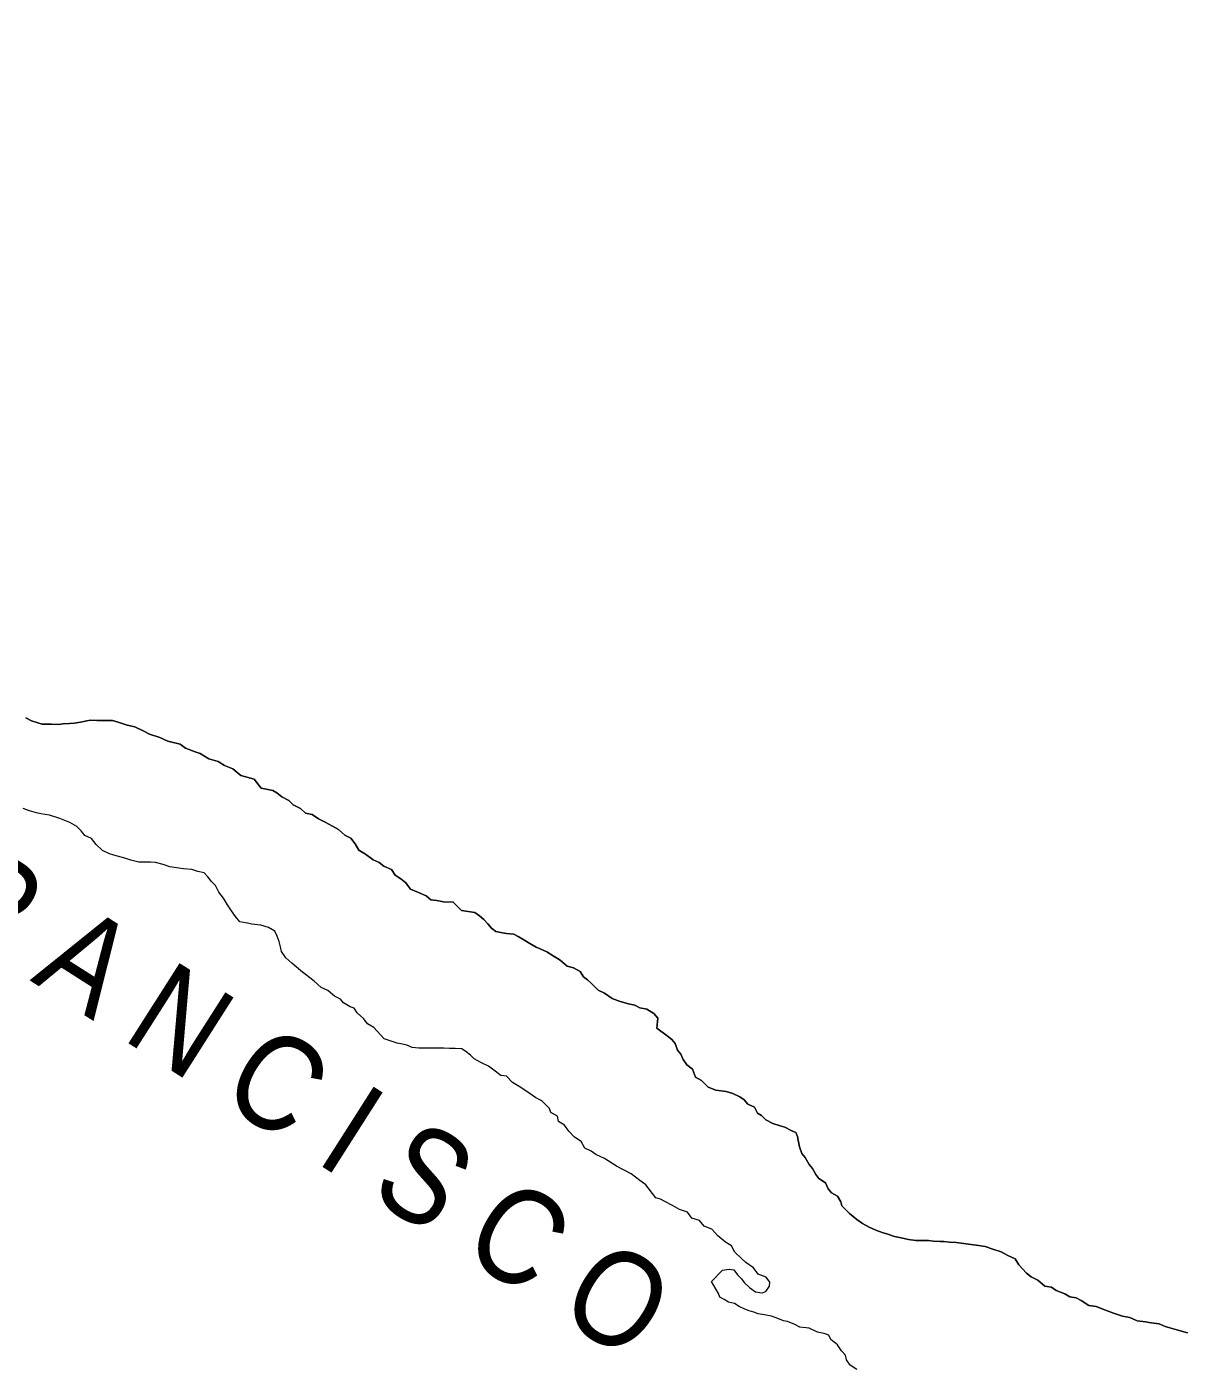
# Model space of a CAD drawing. Extents: x -1643653 to 4543381, y 1624270 to 13878484.
# Drawn here: x 651392 to 657461, y 8923156 to 8930215 of the extents above; entities that cross this region are included whole.
import ezdxf

# ---------------------------------------------------------------- set-up
doc = ezdxf.new("R2010")
doc.units = 0
doc.header["$LTSCALE"] = 200
for name, color, linetype, lineweight in [('25', 7, 'Continuous', 13), ('57', 7, 'Continuous', 13), ('60', 7, 'Continuous', 13)]:
    doc.layers.add(name, color=color, linetype=linetype, lineweight=lineweight)
doc.layers.add('42', color=7, linetype='Continuous')
doc.layers.add('49', color=7, linetype='Continuous')

msp = doc.modelspace()

# ---------------------------------------------------------------- linework, layer by layer
at = {"layer": '25'}
for points in [[(651386.9, 8926580.5), (651416.8, 8926565.3), (651449.2, 8926555.1), (651471.6, 8926547.4), (651521.7, 8926547.1), (651559.2, 8926546.8), (651581.7, 8926549.2), (651616.7, 8926551.4), (651641.8, 8926553.8), (651674.3, 8926558.6), (651706.9, 8926565.9), (651726.9, 8926568.2), (651759.4, 8926568), (651779.4, 8926567.9), (651804.5, 8926567.7), (651842, 8926567.5), (651876.9, 8926557.2), (651919.3, 8926541.9), (651959.3, 8926534.2), (652006.6, 8926511.3), (652036.5, 8926496.1), (652091.4, 8926478.2), (652133.8, 8926457.9), (652198.7, 8926442.4), (652226, 8926422.2), (652275.9, 8926401.9), (652303.3, 8926394.2), (652348.2, 8926366.3), (652398.1, 8926351), (652430.4, 8926330.8), (652475.3, 8926312.9), (652517.6, 8926277.6), (652587.5, 8926259.6), (652624.6, 8926211.8), (652684.5, 8926198.9), (652706.9, 8926186.2), (652731.8, 8926166), (652769.2, 8926145.8), (652791.5, 8926123.1), (652831.4, 8926105.3), (652856.2, 8926080.1), (652891.2, 8926072.3), (652926, 8926049.6), (652960.9, 8926031.8), (652998.2, 8926011.6), (653030.6, 8925993.8), (653062.9, 8925963.6), (653095.3, 8925948.3), (653117.6, 8925918.1), (653137.3, 8925885.5), (653172.2, 8925865.2), (653212, 8925834.9), (653244.4, 8925819.7), (653269.3, 8925802), (653309.2, 8925784.2), (653328.9, 8925754), (653358.8, 8925733.8), (653383.6, 8925713.6), (653408.4, 8925680.9), (653450.8, 8925663.1), (653490.7, 8925645.3), (653515.5, 8925625.1), (653548, 8925619.9), (653583, 8925614.6), (653633, 8925611.8), (653677.7, 8925568.9), (653747.6, 8925558.5)], [(652551.7, 8925501.3), (652511.7, 8925509.1), (652489.4, 8925536.8), (652467.1, 8925566.9), (652447.3, 8925597.1), (652425.1, 8925632.3), (652400.3, 8925665), (652383.1, 8925700.2), (652363.2, 8925720.3), (652343.4, 8925745.5), (652323.6, 8925765.7), (652291.1, 8925773.4), (652258.7, 8925783.6), (652216.2, 8925786.4), (652178.7, 8925791.7), (652143.7, 8925796.9), (652108.8, 8925809.7), (652068.9, 8925819.9), (652041.4, 8925822.6), (652003.9, 8925822.9), (651981.4, 8925823), (651938.9, 8925833.3), (651906.5, 8925843.5), (651849.1, 8925858.9), (651826.6, 8925866.6), (651789.2, 8925884.4), (651757, 8925914.6), (651732.2, 8925947.3), (651697.3, 8925962.6), (651677.5, 8925987.8), (651655.1, 8926010.4), (651617.8, 8926030.7), (651565.4, 8926051.1), (651510.5, 8926069), (651465.6, 8926076.8), (651443.1, 8926081.9), (651405.7, 8926092.2), (651373.2, 8926104.9)], [(653747.6, 8925558.5), (653772.5, 8925540.8), (653794.9, 8925520.6), (653814.7, 8925497.9), (653834.5, 8925475.3), (653856.9, 8925457.6), (653891.9, 8925449.9), (653914.4, 8925447.2), (653951.8, 8925444.4), (653974.3, 8925431.8), (654004.1, 8925414.1), (654036.5, 8925393.8), (654068.9, 8925376.1), (654091.3, 8925365.9), (654126.2, 8925350.7), (654158.6, 8925330.4), (654195.9, 8925307.7), (654233.2, 8925274.9), (654265.6, 8925267.1), (654300.5, 8925246.9), (654317.8, 8925219.2), (654340.2, 8925204.1), (654360.1, 8925183.9), (654394.8, 8925148.6), (654429.7, 8925133.4), (654469.5, 8925105.6), (654511.9, 8925090.2), (654554.3, 8925077.5), (654589.3, 8925069.7), (654614.2, 8925057), (654651.7, 8925049.3), (654689, 8925026.5), (654708.8, 8925001.3), (654703.4, 8924948.8), (654758.1, 8924908.4), (654783, 8924890.7), (654800.3, 8924868), (654812.6, 8924832.9), (654829.9, 8924812.8), (654842.2, 8924785.1), (654862, 8924757.5), (654891.9, 8924734.7), (654906.6, 8924692.1), (654938.9, 8924674.3), (654973.7, 8924639.1), (655013.6, 8924623.8), (655068.5, 8924615.9), (655103.5, 8924605.7), (655140.9, 8924587.9), (655163.2, 8924572.7), (655183.1, 8924550.1), (655218, 8924534.8), (655232.8, 8924502.2), (655255.2, 8924489.5), (655277.5, 8924466.8), (655314.9, 8924449), (655352.3, 8924436.3), (655377.2, 8924428.6), (655409.6, 8924410.9), (655434.6, 8924400.7), (655444.4, 8924380.6), (655446.8, 8924360.6), (655454, 8924325.4), (655466.2, 8924290.3), (655483.6, 8924270.2), (655505.8, 8924232.5), (655523.2, 8924212.3), (655540.4, 8924179.7), (655555.3, 8924159.6), (655590.1, 8924136.8), (655604.9, 8924104.1), (655622.2, 8924084), (655654.6, 8924066.3), (655671.9, 8924036.1), (655676.8, 8924016), (655696.6, 8923995.9), (655716.5, 8923975.7), (655756.2, 8923942.9), (655786.1, 8923922.7), (655821, 8923902.4), (655855.8, 8923887.2), (655888.3, 8923874.4), (655918.2, 8923866.7), (655953.1, 8923854), (655988.1, 8923846.2), (656028.1, 8923838.5), (656065.5, 8923833.2), (656098, 8923833), (656133.1, 8923832.8), (656158, 8923830.1), (656193, 8923827.4), (656213, 8923827.2), (656243, 8923824.5), (656278, 8923821.8), (656318, 8923816.5), (656343, 8923813.9), (656383, 8923808.6), (656430.4, 8923800.8), (656470.4, 8923788), (656515.3, 8923772.7), (656550.1, 8923754.9)], [(655048.9, 8923677.2), (655084, 8923682), (655108.9, 8923679.3), (655128.7, 8923651.7), (655148.6, 8923631.5), (655163.5, 8923611.4), (655190.8, 8923586.2), (655223.1, 8923563.4), (655258.1, 8923558.2), (655278.1, 8923565.5), (655295.9, 8923593), (655298.5, 8923613), (655278.7, 8923640.7), (655236.3, 8923655.9), (655211.6, 8923688.7), (655171.8, 8923716.5), (655151.9, 8923736.6), (655114.6, 8923771.9), (655097.4, 8923804.6), (655065, 8923824.8), (655025.2, 8923857.6), (654993, 8923892.9), (654953.1, 8923908.2), (654928.3, 8923938.4), (654888.4, 8923951.2), (654866.1, 8923981.3), (654823.7, 8923996.7), (654786.4, 8924016.9), (654746.5, 8924037.2), (654724.1, 8924049.9), (654699.1, 8924057.6), (654664.5, 8924102.8), (654647.1, 8924125.5), (654614.8, 8924148.2), (654570, 8924183.6), (654492.8, 8924224.2), (654428.1, 8924264.6), (654383.2, 8924285), (654358.3, 8924302.7), (654326, 8924317.9), (654306.2, 8924353.1), (654271.4, 8924375.8), (654241.6, 8924408.6), (654219.3, 8924438.8), (654187, 8924459), (654182.2, 8924486.6), (654147.3, 8924506.8), (654140, 8924526.9), (654120.1, 8924547.1), (654100.2, 8924567.2), (654067.8, 8924582.5), (654025.6, 8924612.8), (653980.8, 8924643.1), (653945.9, 8924663.4), (653913.6, 8924696.2), (653883.7, 8924701.4), (653846.4, 8924729.1), (653819, 8924749.3), (653781.6, 8924767.1), (653744.3, 8924787.4), (653724.4, 8924807.6), (653702, 8924825.2), (653679.6, 8924840.4), (653644.6, 8924843.1), (653614.6, 8924843.3), (653584.6, 8924843.5), (653542.1, 8924843.8), (653507.1, 8924844.1), (653487.1, 8924844.2), (653452.1, 8924844.4), (653417.1, 8924847.2), (653389.7, 8924859.8), (653367.2, 8924865), (653339.7, 8924870.2), (653269.9, 8924893.2), (653215.3, 8924953.6), (653182.9, 8924971.4), (653163.1, 8924999), (653128.3, 8925029.3), (653113.5, 8925054.4), (653091.1, 8925062.1), (653056.2, 8925082.4), (653041.3, 8925102.5), (653009, 8925117.7), (652974.2, 8925148), (652939.3, 8925163.2), (652902, 8925196), (652879.6, 8925213.7), (652832.4, 8925251.6), (652807.5, 8925271.8), (652785.2, 8925291.9), (652752.9, 8925319.7), (652730.6, 8925352.4), (652725.8, 8925377.5), (652718.5, 8925405.1), (652708.7, 8925432.7), (652696.4, 8925460.3), (652661.5, 8925478), (652621.6, 8925490.8), (652574.1, 8925496.1), (652551.7, 8925501.3)], [(656550.1, 8923754.9), (656587.5, 8923737.1), (656607.3, 8923704.5), (656647, 8923661.6), (656671.8, 8923641.4), (656706.7, 8923623.7), (656744, 8923593.4), (656779, 8923588.2), (656803.8, 8923570.5), (656848.7, 8923552.7), (656876.1, 8923537.4), (656908.6, 8923532.2), (656936, 8923517), (656975.8, 8923491.7), (657013.3, 8923486.5), (657063.2, 8923466.1), (657105.6, 8923450.8), (657153, 8923435.5), (657190.4, 8923427.7), (657230.3, 8923409.9), (657272.8, 8923404.6), (657302.8, 8923399.4), (657345.2, 8923394.1), (657377.7, 8923381.4), (657437.6, 8923363.5), (657495, 8923348.1)], [(655755.2, 8923154.3), (655720.4, 8923177.1), (655700.6, 8923204.7), (655695.8, 8923229.8), (655675.9, 8923252.5), (655653.7, 8923285.2), (655618.9, 8923312.9), (655609, 8923335.5), (655584.1, 8923343.2), (655549.1, 8923350.9), (655504.3, 8923371.3), (655456.8, 8923376.6), (655429.4, 8923391.8), (655392, 8923407.1), (655369.5, 8923409.7), (655339.6, 8923422.4), (655307.2, 8923435.2), (655269.7, 8923442.9), (655237.2, 8923448.2), (655214.8, 8923455.8), (655189.8, 8923463.5), (655167.4, 8923471.1), (655137.5, 8923486.4), (655112.6, 8923501.5), (655080.1, 8923509.3), (655057.7, 8923521.9), (655035.3, 8923534.6), (655028, 8923554.7), (654990.9, 8923617.5), (655048.9, 8923677.2)]]:
    msp.add_lwpolyline(points, dxfattribs=at)
at = {"layer": '57'}
for points in [[(653747.6, 8925558.5), (653677.7, 8925568.9), (653633, 8925611.8), (653583, 8925614.6), (653548, 8925619.9), (653515.5, 8925625.1), (653490.7, 8925645.3), (653450.8, 8925663.1), (653408.4, 8925680.9), (653383.6, 8925713.6), (653358.8, 8925733.8), (653328.9, 8925754), (653309.2, 8925784.2), (653269.3, 8925802), (653244.4, 8925819.7), (653212, 8925834.9), (653172.2, 8925865.2), (653137.3, 8925885.5), (653117.6, 8925918.1), (653095.3, 8925948.3), (653062.9, 8925963.6), (653030.6, 8925993.8), (652998.2, 8926011.6), (652960.9, 8926031.8), (652926, 8926049.6), (652891.2, 8926072.3), (652856.2, 8926080.1), (652831.4, 8926105.3), (652791.5, 8926123.1), (652769.2, 8926145.8), (652731.8, 8926166), (652706.9, 8926186.2), (652684.5, 8926198.9), (652624.6, 8926211.8), (652587.5, 8926259.6), (652517.6, 8926277.6), (652475.3, 8926312.9), (652430.4, 8926330.8), (652398.1, 8926351), (652348.2, 8926366.3), (652303.3, 8926394.2), (652275.9, 8926401.9), (652226, 8926422.2), (652198.7, 8926442.4), (652133.8, 8926457.9), (652091.4, 8926478.2), (652036.5, 8926496.1), (652006.6, 8926511.3), (651959.3, 8926534.2), (651919.3, 8926541.9), (651876.9, 8926557.2), (651842, 8926567.5), (651804.5, 8926567.7), (651779.4, 8926567.9), (651759.4, 8926568), (651726.9, 8926568.2), (651706.9, 8926565.9), (651674.3, 8926558.6), (651641.8, 8926553.8), (651616.7, 8926551.4), (651581.7, 8926549.2), (651559.2, 8926546.8), (651521.7, 8926547.1), (651471.6, 8926547.4), (651449.2, 8926555.1), (651416.8, 8926565.3), (651386.9, 8926580.5)], [(651386.9, 8926580.5), (651416.8, 8926565.3), (651449.2, 8926555.1), (651471.6, 8926547.4), (651521.7, 8926547.1), (651559.2, 8926546.8), (651581.7, 8926549.2), (651616.7, 8926551.4), (651641.8, 8926553.8), (651674.3, 8926558.6), (651706.9, 8926565.9), (651726.9, 8926568.2), (651759.4, 8926568), (651779.4, 8926567.9), (651804.5, 8926567.7), (651842, 8926567.5), (651876.9, 8926557.2), (651919.3, 8926541.9), (651959.3, 8926534.2), (652006.6, 8926511.3), (652036.5, 8926496.1), (652091.4, 8926478.2), (652133.8, 8926457.9), (652198.7, 8926442.4), (652226, 8926422.2), (652275.9, 8926401.9), (652303.3, 8926394.2), (652348.2, 8926366.3), (652398.1, 8926351), (652430.4, 8926330.8), (652475.3, 8926312.9), (652517.6, 8926277.6), (652587.5, 8926259.6), (652624.6, 8926211.8), (652684.5, 8926198.9), (652706.9, 8926186.2), (652731.8, 8926166), (652769.2, 8926145.8), (652791.5, 8926123.1), (652831.4, 8926105.3), (652856.2, 8926080.1), (652891.2, 8926072.3), (652926, 8926049.6), (652960.9, 8926031.8), (652998.2, 8926011.6), (653030.6, 8925993.8), (653062.9, 8925963.6), (653095.3, 8925948.3), (653117.6, 8925918.1), (653137.3, 8925885.5), (653172.2, 8925865.2), (653212, 8925834.9), (653244.4, 8925819.7), (653269.3, 8925802), (653309.2, 8925784.2), (653328.9, 8925754), (653358.8, 8925733.8), (653383.6, 8925713.6), (653408.4, 8925680.9), (653450.8, 8925663.1), (653490.7, 8925645.3), (653515.5, 8925625.1), (653548, 8925619.9), (653583, 8925614.6), (653633, 8925611.8), (653677.7, 8925568.9), (653747.6, 8925558.5)], [(656550.1, 8923754.9), (656515.3, 8923772.7), (656470.4, 8923788), (656430.4, 8923800.8), (656383, 8923808.6), (656343, 8923813.9), (656318, 8923816.5), (656278, 8923821.8), (656243, 8923824.5), (656213, 8923827.2), (656193, 8923827.4), (656158, 8923830.1), (656133.1, 8923832.8), (656098, 8923833), (656065.5, 8923833.2), (656028.1, 8923838.5), (655988.1, 8923846.2), (655953.1, 8923854), (655918.2, 8923866.7), (655888.3, 8923874.4), (655855.8, 8923887.2), (655821, 8923902.4), (655786.1, 8923922.7), (655756.2, 8923942.9), (655716.5, 8923975.7), (655696.6, 8923995.9), (655676.8, 8924016), (655671.9, 8924036.1), (655654.6, 8924066.3), (655622.2, 8924084), (655604.9, 8924104.1), (655590.1, 8924136.8), (655555.3, 8924159.6), (655540.4, 8924179.7), (655523.2, 8924212.3), (655505.8, 8924232.5), (655483.6, 8924270.2), (655466.2, 8924290.3), (655454, 8924325.4), (655446.8, 8924360.6), (655444.4, 8924380.6), (655434.6, 8924400.7), (655409.6, 8924410.9), (655377.2, 8924428.6), (655352.3, 8924436.3), (655314.9, 8924449), (655277.5, 8924466.8), (655255.2, 8924489.5), (655232.8, 8924502.2), (655218, 8924534.8), (655183.1, 8924550.1), (655163.2, 8924572.7), (655140.9, 8924587.9), (655103.5, 8924605.7), (655068.5, 8924615.9), (655013.6, 8924623.8), (654973.7, 8924639.1), (654938.9, 8924674.3), (654906.6, 8924692.1), (654891.9, 8924734.7), (654862, 8924757.5), (654842.2, 8924785.1), (654829.9, 8924812.8), (654812.6, 8924832.9), (654800.3, 8924868), (654783, 8924890.7), (654758.1, 8924908.4), (654703.4, 8924948.8), (654708.8, 8925001.3), (654689, 8925026.5), (654651.7, 8925049.3), (654614.2, 8925057), (654589.3, 8925069.7), (654554.3, 8925077.5), (654511.9, 8925090.2), (654469.5, 8925105.6), (654429.7, 8925133.4), (654394.8, 8925148.6), (654360.1, 8925183.9), (654340.2, 8925204.1), (654317.8, 8925219.2), (654300.5, 8925246.9), (654265.6, 8925267.1), (654233.2, 8925274.9), (654195.9, 8925307.7), (654158.6, 8925330.4), (654126.2, 8925350.7), (654091.3, 8925365.9), (654068.9, 8925376.1), (654036.5, 8925393.8), (654004.1, 8925414.1), (653974.3, 8925431.8), (653951.8, 8925444.4), (653914.4, 8925447.2), (653891.9, 8925449.9), (653856.9, 8925457.6), (653834.5, 8925475.3), (653814.7, 8925497.9), (653794.9, 8925520.6), (653772.5, 8925540.8), (653747.6, 8925558.5)], [(653747.6, 8925558.5), (653772.5, 8925540.8), (653794.9, 8925520.6), (653814.7, 8925497.9), (653834.5, 8925475.3), (653856.9, 8925457.6), (653891.9, 8925449.9), (653914.4, 8925447.2), (653951.8, 8925444.4), (653974.3, 8925431.8), (654004.1, 8925414.1), (654036.5, 8925393.8), (654068.9, 8925376.1), (654091.3, 8925365.9), (654126.2, 8925350.7), (654158.6, 8925330.4), (654195.9, 8925307.7), (654233.2, 8925274.9), (654265.6, 8925267.1), (654300.5, 8925246.9), (654317.8, 8925219.2), (654340.2, 8925204.1), (654360.1, 8925183.9), (654394.8, 8925148.6), (654429.7, 8925133.4), (654469.5, 8925105.6), (654511.9, 8925090.2), (654554.3, 8925077.5), (654589.3, 8925069.7), (654614.2, 8925057), (654651.7, 8925049.3), (654689, 8925026.5), (654708.8, 8925001.3), (654703.4, 8924948.8), (654758.1, 8924908.4), (654783, 8924890.7), (654800.3, 8924868), (654812.6, 8924832.9), (654829.9, 8924812.8), (654842.2, 8924785.1), (654862, 8924757.5), (654891.9, 8924734.7), (654906.6, 8924692.1), (654938.9, 8924674.3), (654973.7, 8924639.1), (655013.6, 8924623.8), (655068.5, 8924615.9), (655103.5, 8924605.7), (655140.9, 8924587.9), (655163.2, 8924572.7), (655183.1, 8924550.1), (655218, 8924534.8), (655232.8, 8924502.2), (655255.2, 8924489.5), (655277.5, 8924466.8), (655314.9, 8924449), (655352.3, 8924436.3), (655377.2, 8924428.6), (655409.6, 8924410.9), (655434.6, 8924400.7), (655444.4, 8924380.6), (655446.8, 8924360.6), (655454, 8924325.4), (655466.2, 8924290.3), (655483.6, 8924270.2), (655505.8, 8924232.5), (655523.2, 8924212.3), (655540.4, 8924179.7), (655555.3, 8924159.6), (655590.1, 8924136.8), (655604.9, 8924104.1), (655622.2, 8924084), (655654.6, 8924066.3), (655671.9, 8924036.1), (655676.8, 8924016), (655696.6, 8923995.9), (655716.5, 8923975.7), (655756.2, 8923942.9), (655786.1, 8923922.7), (655821, 8923902.4), (655855.8, 8923887.2), (655888.3, 8923874.4), (655918.2, 8923866.7), (655953.1, 8923854), (655988.1, 8923846.2), (656028.1, 8923838.5), (656065.5, 8923833.2), (656098, 8923833), (656133.1, 8923832.8), (656158, 8923830.1), (656193, 8923827.4), (656213, 8923827.2), (656243, 8923824.5), (656278, 8923821.8), (656318, 8923816.5), (656343, 8923813.9), (656383, 8923808.6), (656430.4, 8923800.8), (656470.4, 8923788), (656515.3, 8923772.7), (656550.1, 8923754.9)], [(657495, 8923348.1), (657437.6, 8923363.5), (657377.7, 8923381.4), (657345.2, 8923394.1), (657302.8, 8923399.4), (657272.8, 8923404.6), (657230.3, 8923409.9), (657190.4, 8923427.7), (657153, 8923435.5), (657105.6, 8923450.8), (657063.2, 8923466.1), (657013.3, 8923486.5), (656975.8, 8923491.7), (656936, 8923517), (656908.6, 8923532.2), (656876.1, 8923537.4), (656848.7, 8923552.7), (656803.8, 8923570.5), (656779, 8923588.2), (656744, 8923593.4), (656706.7, 8923623.7), (656671.8, 8923641.4), (656647, 8923661.6), (656607.3, 8923704.5), (656587.5, 8923737.1), (656550.1, 8923754.9)], [(656550.1, 8923754.9), (656587.5, 8923737.1), (656607.3, 8923704.5), (656647, 8923661.6), (656671.8, 8923641.4), (656706.7, 8923623.7), (656744, 8923593.4), (656779, 8923588.2), (656803.8, 8923570.5), (656848.7, 8923552.7), (656876.1, 8923537.4), (656908.6, 8923532.2), (656936, 8923517), (656975.8, 8923491.7), (657013.3, 8923486.5), (657063.2, 8923466.1), (657105.6, 8923450.8), (657153, 8923435.5), (657190.4, 8923427.7), (657230.3, 8923409.9), (657272.8, 8923404.6), (657302.8, 8923399.4), (657345.2, 8923394.1), (657377.7, 8923381.4), (657437.6, 8923363.5), (657495, 8923348.1)]]:
    msp.add_lwpolyline(points, dxfattribs=at)
at = {"layer": '60', "lineweight": 25}
msp.add_spline([(814781, 9009175.5), (814787.2, 9009173.4), (814796.9, 9009173.4), (814799.4, 9009172.4), (814805.1, 9009174.5), (814805.6, 9009176.5), (814811.7, 9009179.5), (814811.7, 9009179.5), (814801.5, 9009181), (814790.7, 9009181.5), (814784.1, 9009183.1), (814777.4, 9009185.1), (814778.4, 9009175.5)], degree=3, dxfattribs=at)

# ---------------------------------------------------------------- texts
at = {"layer": '42'}
msp.add_text('S  E  R  G  I  P  E', height=2000, rotation=329.237, dxfattribs=at).set_placement((637761.3, 8923891.3))
at = {"layer": '49', "width": 0.9}
msp.add_text('R I O   S Ã O   F R A N C I S C O', height=500, rotation=327.505, dxfattribs=at).set_placement((647062, 8927967.9))

doc.saveas('drawing.dxf')
